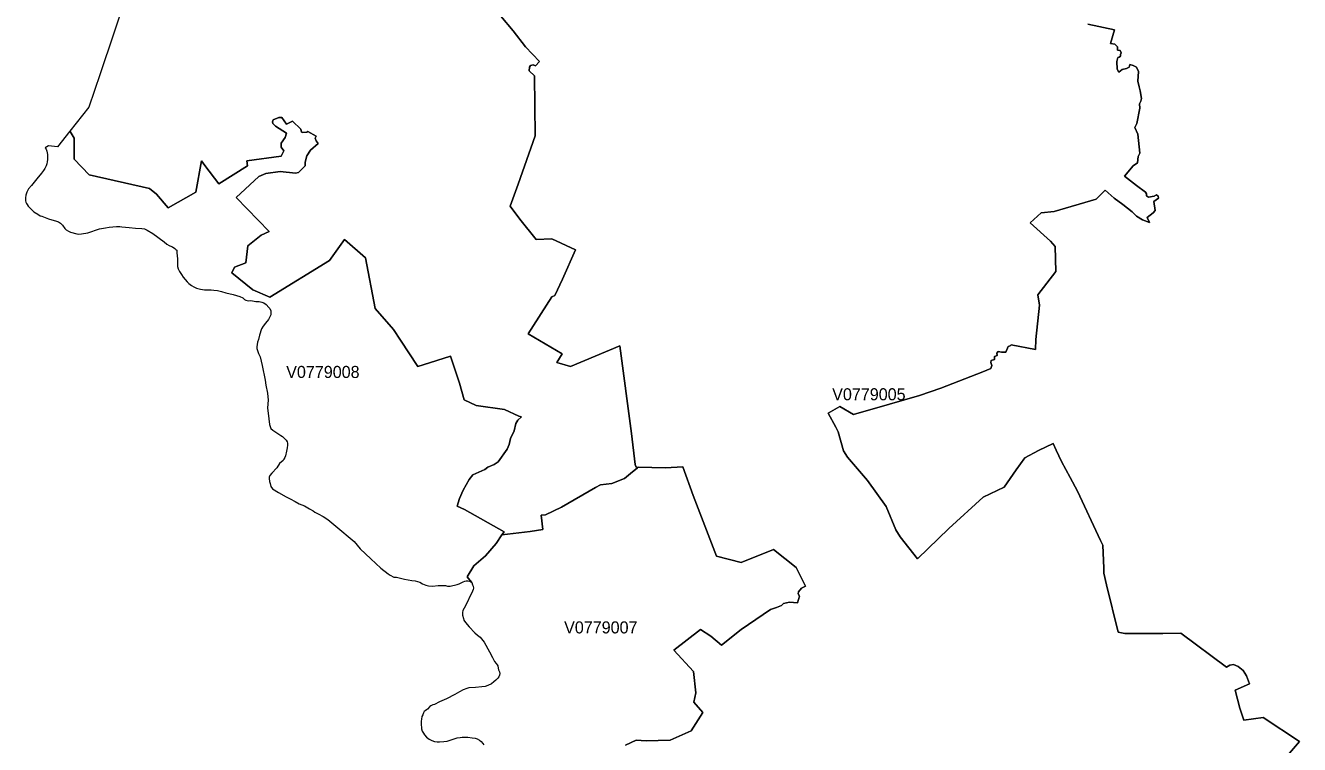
# Model space of a CAD drawing. Extents: x 369010 to 735936, y 6377141 to 6616555.
# Drawn here: x 629973 to 640558, y 6391547 to 6397519 of the extents above; entities that cross this region are included whole.
import ezdxf
from ezdxf.enums import TextEntityAlignment as Align

# ---------------------------------------------------------------- set-up
doc = ezdxf.new("R2010")
doc.units = 0
doc.header["$LTSCALE"] = 40
doc.layers.add('3', color=7, linetype='Continuous', lineweight=13)
doc.layers.add('4', color=7, linetype='Continuous')

msp = doc.modelspace()

# ---------------------------------------------------------------- linework, layer by layer
at = {"layer": '3'}
for points in [[(630818, 6397787.94), (630592.42, 6397118.31), (630500.4, 6396839.94), (630341.18, 6396640.34), (630343.5, 6396636.86), (630378.75, 6396582.25), (630378.75, 6396408.96), (630503.21, 6396279.37), (631004.36, 6396165.34), (631061.79, 6396117.51), (631157.61, 6396003.31), (631389.32, 6396134.06), (631436.49, 6396393.74), (631462.8, 6396355.51), (631579.98, 6396203.57), (631818.47, 6396354.18), (631813.18, 6396394.07), (632097.18, 6396433.95), (632118.86, 6396478.48), (632097.51, 6396507.77), (632097.51, 6396541.2), (632129.45, 6396587.87), (632141.37, 6396625.11), (632050.84, 6396682.38), (632029.49, 6396703.73), (632024.19, 6396719.78), (632032.14, 6396734.34), (632077.49, 6396754.37), (632104.13, 6396754.37), (632141.37, 6396697.93), (632190.69, 6396723.26), (632260.04, 6396658.05), (632266.66, 6396632.73), (632278.57, 6396630.08), (632310.68, 6396632.73), (632318.62, 6396638.02), (632389.13, 6396599.29), (632381.19, 6396582.08), (632387.81, 6396562.05), (632403.86, 6396538.06), (632341.46, 6396481.95), (632309.52, 6396436.6), (632297.61, 6396383.31), (632296.28, 6396354.02), (632241.67, 6396298.08), (632217.67, 6396292.78), (632089.73, 6396306.02), (631968.75, 6396288.15), (631912.81, 6396264.15), (631723.64, 6396091.03), (631998.71, 6395808.18), (631930.85, 6395776.08), (631821.62, 6395689.52), (631804.24, 6395546.85), (631709.57, 6395511.1), (631687.06, 6395464.43), (631861.5, 6395321.93), (632004.33, 6395261.03), (632500.02, 6395567.04), (632623.98, 6395740.33), (632797.1, 6395588.73), (632878.52, 6395168.51), (633030.29, 6394992.58), (633088.38, 6394903.87), (633233.53, 6394686.56), (633276.73, 6394701.13), (633504.46, 6394773.12), (633580.26, 6394549.36), (633618.82, 6394410.83), (633717.46, 6394362.84), (633952.65, 6394329.74), (634071.15, 6394273.8), (634095.14, 6394268.5), (634064.53, 6394241.85), (634045.99, 6394213.88), (634032.58, 6394151.16), (634001.97, 6394088.6), (633991.7, 6394039.77), (633975.82, 6393999.72), (633901.17, 6393895.79), (633866.58, 6393873.11), (633814.62, 6393850.44), (633790.62, 6393831.74), (633691.15, 6393787.71), (633660.53, 6393747.82), (633608.73, 6393658.62), (633578.44, 6393591.42), (633559.9, 6393526.22), (633619.65, 6393499.57), (633949.67, 6393313.71), (633930.96, 6393288.39), (634165.65, 6393316.85), (634271.41, 6393331.58), (634256.68, 6393450.58), (634294.08, 6393453.39), (634427.81, 6393517.61), (634708.67, 6393682.12), (634751.53, 6393703.64)], [(633923.02, 6397595.3), (634024.97, 6397472.99), (634128.58, 6397342.41), (634243.77, 6397219.11), (634210.34, 6397183.03), (634190.31, 6397192.29), (634167.64, 6397187), (634159.53, 6397173.59), (634158.2, 6397141.48), (634202.39, 6397101.43), (634208.02, 6396600.95), (634065.35, 6396202.08), (633999.98, 6396016.88), (634079.92, 6395908.98), (634217.29, 6395740.49), (634346.05, 6395746.62), (634543.83, 6395654.27), (634433.43, 6395410.64), (634372.03, 6395276.92), (634345.39, 6395264.83), (634149.43, 6394956.5), (634432.61, 6394791.99), (634387.42, 6394718.34), (634502.28, 6394686.23), (634910.25, 6394856.87), (635008.4, 6394128.82), (635038.02, 6393872.28), (635044.64, 6393854.91), (635056.72, 6393844.15), (635064.67, 6393850.93), (635289.42, 6393844.15), (635434.73, 6393853.91), (635521.62, 6393615.75), (635714.6, 6393109.81), (635918.01, 6393059), (636187.45, 6393166.74), (636377.44, 6393018.12), (636452.42, 6392860.89), (636421.63, 6392844.84), (636394.82, 6392815.38), (636393.5, 6392798), (636402.93, 6392779.3), (636388.2, 6392723.02), (636321.34, 6392729.81), (636271.69, 6392719.05), (636252.99, 6392701.67), (636212.93, 6392684.3), (636161.96, 6392667.25), (635918.5, 6392502.74), (635757.14, 6392371), (635667.6, 6392447.29), (635582.03, 6392500.75), (635360.42, 6392330.78), (635522.29, 6392154.02), (635541.98, 6391975.61), (635525.93, 6391899.31), (635602.06, 6391813.58), (635503.09, 6391660.99), (635330.63, 6391583.36), (635129.88, 6391577.07), (635045.63, 6391582.54), (634957.42, 6391540.99)], [(634751.53, 6393703.64), (634843.88, 6393715.55), (634949.48, 6393757.09), (635000.45, 6393797.31), (635056.72, 6393844.15), (635044.64, 6393854.91), (635038.02, 6393872.28), (635008.4, 6394128.82), (634910.25, 6394856.87), (634502.28, 6394686.23), (634387.42, 6394718.34), (634432.61, 6394791.99), (634149.43, 6394956.5), (634345.39, 6395264.83), (634372.03, 6395276.92), (634433.43, 6395410.64), (634543.83, 6395654.27), (634346.05, 6395746.62), (634217.29, 6395740.49), (634079.92, 6395908.98), (633999.98, 6396016.88), (634065.35, 6396202.08), (634208.02, 6396600.95), (634202.39, 6397101.43), (634158.2, 6397141.48), (634159.53, 6397173.59), (634167.64, 6397187), (634190.31, 6397192.29), (634210.34, 6397183.03), (634243.77, 6397219.11), (634128.58, 6397342.41), (634024.97, 6397472.99), (633923.02, 6397595.3)], [(638799.26, 6397530.58), (639020.21, 6397481.93), (638986.78, 6397369.71), (639024.18, 6397362.93), (639047.02, 6397340.25), (639047.02, 6397314.93), (639067.05, 6397312.28), (639076.32, 6397292.09), (639069.7, 6397278.85), (639071.02, 6397262.8), (639060.26, 6397254.69), (639048.35, 6397252.04), (639040.24, 6397218.61), (639042.72, 6397156.88), (639057.45, 6397131.39), (639084.1, 6397154.23), (639121.5, 6397162.17), (639141.69, 6397172.93), (639148.31, 6397194.28), (639176.28, 6397187.66), (639203.09, 6397172.93), (639220.47, 6397135.53), (639215.01, 6397055.26), (639227.09, 6397009.74), (639235.2, 6396974.99), (639244.47, 6396910.94), (639239.17, 6396890.91), (639228.42, 6396866.75), (639232.39, 6396833.32), (639207.07, 6396703.56), (639189.69, 6396670.13), (639213.69, 6396615.35), (639231.06, 6396457.62), (639216.33, 6396429.65), (639213.02, 6396377.02), (639176.94, 6396354.35), (639103.46, 6396267.29), (639203.59, 6396188.35), (639277.07, 6396134.89), (639287.83, 6396120.16), (639287.83, 6396102.78), (639303.89, 6396093.51), (639349.23, 6396101.46), (639370.58, 6396110.89), (639383.99, 6396101.46), (639385.31, 6396085.4), (639346.59, 6396057.43), (639359, 6395983.12), (639341.62, 6395963.1), (639290.81, 6395924.37), (639310.84, 6395881.5), (639252.41, 6395904.51), (639204.42, 6395933.97), (639167.01, 6395970.05), (639089.39, 6396031.61), (639017.4, 6396085.07), (638942.43, 6396150.45), (638868.61, 6396076.3), (638519.4, 6395974.85), (638412.48, 6395962.76), (638318.97, 6395879.85), (638489.94, 6395726.26), (638526.68, 6395682.73), (638533.3, 6395475.52), (638383.68, 6395281.72), (638397.92, 6395196.81), (638367.13, 6394911.98), (638363.16, 6394826.41), (638162.74, 6394866.63), (638154.79, 6394857.2), (638138.74, 6394853.23), (638118.71, 6394806.39), (638081.31, 6394805.06), (638054.5, 6394809.86), (638042.42, 6394796.46), (638045.23, 6394779.08)], [(638081.31, 6394805.06), (638118.71, 6394806.39), (638138.74, 6394853.23), (638154.79, 6394857.2), (638162.74, 6394866.63), (638363.16, 6394826.41), (638367.13, 6394911.98), (638397.92, 6395196.81), (638383.68, 6395281.72), (638533.3, 6395475.52), (638526.68, 6395682.73), (638489.94, 6395726.26), (638318.97, 6395879.85), (638412.48, 6395962.76), (638519.4, 6395974.85), (638868.61, 6396076.3), (638942.43, 6396150.45), (639017.4, 6396085.07), (639089.39, 6396031.61), (639167.01, 6395970.05), (639204.42, 6395933.97), (639252.41, 6395904.51), (639310.84, 6395881.5), (639290.81, 6395924.37), (639341.62, 6395963.1), (639359, 6395983.12), (639346.59, 6396057.43), (639385.31, 6396085.4), (639383.99, 6396101.46), (639370.58, 6396110.89), (639349.23, 6396101.46), (639303.89, 6396093.51), (639287.83, 6396102.78), (639287.83, 6396120.16), (639277.07, 6396134.89), (639203.59, 6396188.35), (639103.46, 6396267.29), (639176.94, 6396354.35), (639213.02, 6396377.02), (639216.33, 6396429.65), (639231.06, 6396457.62), (639213.69, 6396615.35), (639189.69, 6396670.13), (639207.07, 6396703.56), (639232.39, 6396833.32), (639228.42, 6396866.75), (639239.17, 6396890.91), (639244.47, 6396910.94), (639235.2, 6396974.99), (639227.09, 6397009.74), (639215.01, 6397055.26), (639220.47, 6397135.53), (639203.09, 6397172.93), (639176.28, 6397187.66), (639148.31, 6397194.28), (639141.69, 6397172.93), (639121.5, 6397162.17), (639084.1, 6397154.23), (639057.45, 6397131.39), (639042.72, 6397156.88), (639040.24, 6397218.61), (639048.35, 6397252.04), (639060.26, 6397254.69), (639071.02, 6397262.8), (639069.7, 6397278.85), (639076.32, 6397292.09), (639067.05, 6397312.28), (639047.02, 6397314.93), (639047.02, 6397340.25), (639024.18, 6397362.93), (638986.78, 6397369.71), (639020.21, 6397481.93), (638799.26, 6397530.58)], [(633681.88, 6392891.51), (633664.83, 6392913.19), (633643.48, 6392940.17), (633699.42, 6393032.02), (633795.25, 6393113.12), (633883.13, 6393215.07), (633930.96, 6393288.39), (633949.67, 6393313.71), (633619.65, 6393499.57), (633559.9, 6393526.22), (633578.44, 6393591.42), (633608.73, 6393658.62), (633660.53, 6393747.82), (633691.15, 6393787.71), (633790.62, 6393831.74), (633814.62, 6393850.44), (633866.58, 6393873.11), (633901.17, 6393895.79), (633975.82, 6393999.72), (633991.7, 6394039.77), (634001.97, 6394088.6), (634032.58, 6394151.16), (634045.99, 6394213.88), (634064.53, 6394241.85), (634095.14, 6394268.5), (634071.15, 6394273.8), (633952.65, 6394329.74), (633717.46, 6394362.84), (633618.82, 6394410.83), (633580.26, 6394549.36), (633504.46, 6394773.12), (633276.73, 6394701.13), (633233.53, 6394686.56), (633088.38, 6394903.87), (633030.29, 6394992.58), (632878.52, 6395168.51), (632797.1, 6395588.73), (632623.98, 6395740.33), (632500.02, 6395567.04), (632004.33, 6395261.03), (631861.5, 6395321.93), (631687.06, 6395464.43), (631709.57, 6395511.1), (631804.24, 6395546.85), (631821.62, 6395689.52), (631930.85, 6395776.08), (631998.71, 6395808.18), (631723.64, 6396091.03), (631912.81, 6396264.15), (631968.75, 6396288.15), (632089.73, 6396306.02), (632217.67, 6396292.78), (632241.67, 6396298.08), (632296.28, 6396354.02), (632297.61, 6396383.31), (632309.52, 6396436.6), (632341.46, 6396481.95), (632403.86, 6396538.06), (632387.81, 6396562.05), (632381.19, 6396582.08), (632389.13, 6396599.29), (632318.62, 6396638.02), (632310.68, 6396632.73), (632278.57, 6396630.08), (632266.66, 6396632.73), (632260.04, 6396658.05), (632190.69, 6396723.26), (632141.37, 6396697.93), (632104.13, 6396754.37), (632077.49, 6396754.37), (632032.14, 6396734.34), (632024.19, 6396719.78), (632029.49, 6396703.73), (632050.84, 6396682.38), (632141.37, 6396625.11), (632129.45, 6396587.87), (632097.51, 6396541.2), (632097.51, 6396507.77), (632118.86, 6396478.48), (632097.18, 6396433.95), (631813.18, 6396394.07), (631818.47, 6396354.18), (631579.98, 6396203.57), (631462.8, 6396355.51), (631436.49, 6396393.74), (631389.32, 6396134.06), (631157.61, 6396003.31), (631061.79, 6396117.51), (631004.36, 6396165.34), (630503.21, 6396279.37), (630378.75, 6396408.96), (630378.75, 6396582.25), (630343.5, 6396636.86), (630341.18, 6396640.34)], [(630341.18, 6396640.34), (630238.74, 6396512.07), (630165.25, 6396519.52), (630137.45, 6396502.47), (630144.23, 6396490.39), (630150.19, 6396474.17), (630154, 6396462.26), (630156.15, 6396448.19), (630156.98, 6396431.8), (630156.98, 6396404.83), (630154.33, 6396386.79), (630149.86, 6396370.9), (630144.56, 6396354.02), (630139.76, 6396341.93), (630133.64, 6396331.01), (630123.38, 6396315.29), (630105.34, 6396290.79), (630066.61, 6396244.62), (630022.42, 6396190.66), (629999.58, 6396161.04), (629994.12, 6396151.6), (629984.69, 6396133.23), (629976.41, 6396108.74), (629973.27, 6396086.56), (629973.27, 6396073.32), (629974.43, 6396062.73), (629976.74, 6396052.63), (629982.37, 6396039.89), (629987.5, 6396030.62), (629996.44, 6396018.54), (630017.79, 6395995.2), (630043.77, 6395971.87), (630075.55, 6395951.18), (630094.42, 6395938.1), (630109.81, 6395933.97), (630164.76, 6395913.94), (630231.45, 6395893.75), (630247.34, 6395886.8), (630265.55, 6395877.36), (630281.44, 6395861.15), (630300.14, 6395832.84), (630310.4, 6395821.59), (630329.6, 6395810.17), (630347.47, 6395802.39), (630399.61, 6395788.32), (630413.01, 6395786.83), (630437.51, 6395787.5), (630491.13, 6395796.43), (630589.11, 6395829.87), (630637.77, 6395838.14), (630669.38, 6395842.94), (630730.61, 6395848.24), (630758.42, 6395848.73), (630773.48, 6395846.58), (630835.38, 6395839.96), (630888.67, 6395835.99), (630940.14, 6395833.51), (630960.83, 6395828.87), (630983.84, 6395819.44), (631031.83, 6395790.48), (631126.67, 6395721.79), (631148.68, 6395703.25), (631166.22, 6395691.83), (631185.42, 6395683.56), (631196.01, 6395679.75), (631213.22, 6395667.17), (631223.65, 6395659.07), (631229.77, 6395651.45), (631231.1, 6395644.17), (631231.76, 6395629.27), (631237.39, 6395579.29), (631235.73, 6395533.45), (631237.39, 6395516.57), (631242.52, 6395497.7), (631252.94, 6395474.53), (631268.17, 6395449.21), (631283.07, 6395427.36), (631299.78, 6395409.32), (631316.5, 6395388.96), (631330.9, 6395374.73), (631353.24, 6395359.17), (631372.77, 6395347.92), (631393.79, 6395337.82), (631427.39, 6395327.73), (631461.65, 6395322.1), (631514.61, 6395322.1), (631539.27, 6395320.44), (631568.73, 6395316.31), (631601.17, 6395309.85), (631638.07, 6395298.6), (631698.32, 6395283.7), (631753.76, 6395267.48), (631778.09, 6395256.56), (631792.49, 6395242.66), (631805.07, 6395236.7), (631822.61, 6395232.06), (631845.12, 6395234.22), (631885.83, 6395226.44), (631915.79, 6395227.27), (631937.3, 6395221.64)], [(631937.3, 6395221.64), (631954.02, 6395214.85), (631974.21, 6395200.12), (631996.22, 6395177.28), (632003.01, 6395167.35), (632011.45, 6395150.14), (632012.77, 6395136.57), (632010.29, 6395115.22), (632001.85, 6395094.37), (631990.93, 6395077.32), (631966.43, 6395046.37), (631946.74, 6395022.54), (631935.15, 6394998.7), (631916.28, 6394947.89), (631909.33, 6394911.32), (631901.89, 6394889.64), (631898.24, 6394869.28), (631895.76, 6394850.25), (631896.26, 6394836.51), (631900.23, 6394820.13), (631908.67, 6394794.8), (631922.74, 6394765.34), (631939.62, 6394693.85), (631964.61, 6394574.02), (631968.75, 6394530.99), (631982.82, 6394464.62), (631990.1, 6394407.85), (631983.81, 6394342.81), (631993.74, 6394252.61), (632001.19, 6394204.78), (632007.97, 6394179.79), (632012.11, 6394172.51), (632027.5, 6394158.77), (632094.53, 6394113.92), (632109.59, 6394105.15), (632123.16, 6394092.57), (632139.55, 6394073.37), (632146.17, 6394059.63), (632148.98, 6394048.38), (632149.31, 6394032.33), (632148.49, 6394009.98), (632142.86, 6393983.83), (632132.93, 6393945.44), (632127.47, 6393929.71), (632120.52, 6393915.65), (632113.9, 6393906.71), (632084.27, 6393879.73), (632060.27, 6393845.8), (632020.06, 6393801.45), (632003.67, 6393782.08), (631998.21, 6393766.69), (631999.04, 6393754.94), (632001.02, 6393731.27), (632005.16, 6393714.23), (632012.11, 6393690.89), (632026.34, 6393671.69), (632075.17, 6393640.08), (632139.55, 6393603.01), (632173.64, 6393586.96), (632215.18, 6393564.28), (632246.13, 6393545.25), (632290.99, 6393528.53), (632331.87, 6393504.04), (632363.81, 6393487.65), (632378.21, 6393477.89), (632405.68, 6393461.83), (632445.73, 6393440.15), (632486.45, 6393415.49), (632552.81, 6393360.05), (632705.08, 6393234.27), (632755.06, 6393171.71), (632841.95, 6393088.79), (632926.36, 6393011.5), (632986.43, 6392963.17), (633002.82, 6392952.25), (633033.27, 6392937.85), (633055.12, 6392935.86), (633122.15, 6392919.48), (633182.39, 6392909.71), (633210.19, 6392905.74), (633249.25, 6392894.98), (633270.6, 6392881.91), (633299.57, 6392870.82), (633321.25, 6392865.52), (633354.35, 6392862.71), (633401.35, 6392866.35), (633462.75, 6392867.18), (633478.81, 6392861.88), (633490.56, 6392861.05), (633502.14, 6392862.21), (633559.08, 6392876.12), (633576.95, 6392882.4), (633597.31, 6392892.17), (633609.06, 6392899.29), (633623.46, 6392903.92), (633633.22, 6392906.4), (633647.29, 6392906.24), (633662.35, 6392904.75), (633673.28, 6392898.79), (633681.88, 6392891.51)], [(640457.61, 6391455.1), (640557.91, 6391572.77), (640256.86, 6391770.22), (640095, 6391748.7), (640062.89, 6391847.84), (640024.16, 6391998.94), (640141.83, 6392052.07), (640116.35, 6392117.61), (640089.7, 6392161.8), (640049.48, 6392193.91), (640010.75, 6392211.29), (639978.65, 6392204.67), (639951.83, 6392188.61), (639570.84, 6392471.13), (639422.39, 6392469.8), (639105.45, 6392469.47), (639051.82, 6392480.06), (638955.67, 6392872.31), (638932.99, 6392970.12), (638932.99, 6393010.17), (638923.89, 6393201.83), (638903.86, 6393242.04), (638713.2, 6393651.5), (638651.64, 6393763.88), (638580.8, 6393896.45), (638537.27, 6393991.61), (638510.63, 6394047.72), (638390.64, 6393989.96), (638275.61, 6393928.39), (638203.45, 6393828.09), (638104.81, 6393684.44), (637930.87, 6393601.52), (637645.7, 6393340.02), (637384.54, 6393089.62), (637238.73, 6393271.67), (637203.97, 6393330.59), (637124.36, 6393524.73), (636967.8, 6393740.21), (636801.63, 6393933.35), (636769.52, 6393987.31), (636725.33, 6394143.54), (636706.63, 6394183.76), (636643.08, 6394299.95), (636740.06, 6394354.23), (636853.6, 6394287.37), (637150.18, 6394374.26), (637401.42, 6394444.6), (637579, 6394507.49), (637926.23, 6394641.38), (637994.42, 6394670.84), (638002.36, 6394693.51), (637994.42, 6394720.33), (637997.07, 6394736.38), (638023.71, 6394744.32), (638025.04, 6394768.49), (638045.23, 6394779.08), (638042.42, 6394796.46), (638054.5, 6394809.86), (638081.31, 6394805.06)], [(638045.23, 6394779.08), (638025.04, 6394768.49), (638023.71, 6394744.32), (637997.07, 6394736.38), (637994.42, 6394720.33), (638002.36, 6394693.51), (637994.42, 6394670.84), (637926.23, 6394641.38), (637579, 6394507.49), (637401.42, 6394444.6), (637150.18, 6394374.26), (636853.6, 6394287.37), (636740.06, 6394354.23), (636643.08, 6394299.95), (636706.63, 6394183.76), (636725.33, 6394143.54), (636769.52, 6393987.31), (636801.63, 6393933.35), (636967.8, 6393740.21), (637124.36, 6393524.73), (637203.97, 6393330.59), (637238.73, 6393271.67), (637384.54, 6393089.62), (637645.7, 6393340.02), (637930.87, 6393601.52), (638104.81, 6393684.44), (638203.45, 6393828.09), (638275.61, 6393928.39), (638390.64, 6393989.96), (638510.63, 6394047.72), (638537.27, 6393991.61), (638580.8, 6393896.45), (638651.64, 6393763.88), (638713.2, 6393651.5), (638903.86, 6393242.04), (638923.89, 6393201.83), (638932.99, 6393010.17), (638932.99, 6392970.12), (638955.67, 6392872.31), (639051.82, 6392480.06), (639105.45, 6392469.47), (639422.39, 6392469.8), (639570.84, 6392471.13), (639951.83, 6392188.61), (639978.65, 6392204.67), (640010.75, 6392211.29), (640049.48, 6392193.91), (640089.7, 6392161.8), (640116.35, 6392117.61), (640141.83, 6392052.07), (640024.16, 6391998.94), (640062.89, 6391847.84), (640095, 6391748.7), (640256.86, 6391770.22), (640557.91, 6391572.77), (640457.61, 6391455.1)], [(635056.72, 6393844.15), (635000.45, 6393797.31), (634949.48, 6393757.09), (634843.88, 6393715.55), (634751.53, 6393703.64), (634708.67, 6393682.12), (634427.81, 6393517.61), (634294.08, 6393453.39), (634256.68, 6393450.58), (634271.41, 6393331.58), (634165.65, 6393316.85), (633930.96, 6393288.39), (633883.13, 6393215.07), (633795.25, 6393113.12), (633699.42, 6393032.02), (633643.48, 6392940.17), (633664.83, 6392913.19), (633681.88, 6392891.51), (633682.21, 6392891.18), (633688.17, 6392872.31), (633692.47, 6392862.05), (633694.79, 6392845.66), (633692.14, 6392833.08), (633680.23, 6392805.28), (633666.16, 6392776.81), (633644.31, 6392730.8), (633618.49, 6392680.16), (633607.57, 6392660.63), (633604.59, 6392642.42), (633604.92, 6392621.24), (633611.21, 6392593.93), (633615.68, 6392579.7), (633628.59, 6392560.5), (633658.05, 6392524.92), (633707.53, 6392473.28), (633728.55, 6392455.24), (633751.06, 6392437.36), (633762.98, 6392423.63), (633782.67, 6392396.32), (633828.19, 6392315.22), (633853.01, 6392270.37), (633870.72, 6392234.95), (633882.47, 6392219.23), (633892.4, 6392207.48), (633896.37, 6392200.69), (633901.01, 6392181.83), (633903.82, 6392167.59), (633910.94, 6392151.21), (633913.26, 6392136.97), (633911.93, 6392121.91), (633906.3, 6392109.83), (633897.7, 6392098.25), (633880.16, 6392081.53), (633865.59, 6392067.46), (633843.58, 6392051.41), (633815.44, 6392035.85), (633792.44, 6392028.24), (633765.13, 6392026.58), (633713.16, 6392020.46), (633657.72, 6392016.32), (633641, 6392011.03), (633609.89, 6392000.27), (633580.1, 6391985.21), (633539.05, 6391961.37), (633472.02, 6391927.61), (633413.93, 6391900.8), (633370.07, 6391879.78), (633357.82, 6391876.14), (633341.61, 6391868.36), (633333.33, 6391861.24), (633312.15, 6391840.39), (633305.19, 6391834.93), (633294.27, 6391827.48), (633286.66, 6391819.7), (633280.2, 6391810.1), (633273.09, 6391793.72), (633267.29, 6391778.49), (633262.83, 6391757.97), (633261.17, 6391740.92), (633260.51, 6391720.4), (633264.15, 6391676.54), (633270.27, 6391657.01), (633279.04, 6391641.29), (633287.82, 6391627.55), (633305.69, 6391608.02), (633326.38, 6391592.47), (633348.23, 6391580.22), (633372.06, 6391572.77), (633394.9, 6391570.29), (633412.77, 6391570.12), (633449.35, 6391571.78), (633475.99, 6391575.09), (633486.09, 6391578.23), (633533.92, 6391594.12), (633559.24, 6391601.4), (633585.72, 6391606.37), (633601.45, 6391606.87), (633623.62, 6391607.86), (633646.96, 6391606.7), (633684.2, 6391602.4)], [(634957.42, 6391540.99), (635045.63, 6391582.54), (635129.88, 6391577.07), (635330.63, 6391583.36), (635503.09, 6391660.99), (635602.06, 6391813.58), (635525.93, 6391899.31), (635541.98, 6391975.61), (635522.29, 6392154.02), (635360.42, 6392330.78), (635582.03, 6392500.75), (635667.6, 6392447.29), (635757.14, 6392371), (635918.5, 6392502.74), (636161.96, 6392667.25), (636212.93, 6392684.3), (636252.99, 6392701.67), (636271.69, 6392719.05), (636321.34, 6392729.81), (636388.2, 6392723.02), (636402.93, 6392779.3), (636393.5, 6392798), (636394.82, 6392815.38), (636421.63, 6392844.84), (636452.42, 6392860.89), (636377.44, 6393018.12), (636187.45, 6393166.74), (635918.01, 6393059), (635714.6, 6393109.81), (635521.62, 6393615.75), (635434.73, 6393853.91), (635289.42, 6393844.15), (635064.67, 6393850.93), (635056.72, 6393844.15)], [(633684.2, 6391602.4), (633709.19, 6391599.25), (633726.57, 6391593.96), (633745.27, 6391583.2), (633758.34, 6391572.61), (633774.23, 6391556.06), (633782.01, 6391544.47)]]:
    msp.add_lwpolyline(points, dxfattribs=at)

# ---------------------------------------------------------------- texts
at = {"layer": '4'}
for s, p in [('V0779008', (632444.14, 6394591.23)), ('V0779005', (636980.21, 6394405.63)), ('V0779007', (634752.9, 6392469.61))]:
    msp.add_text(s, height=100, dxfattribs=at).set_placement(p, align=Align.CENTER)

doc.saveas('drawing.dxf')
